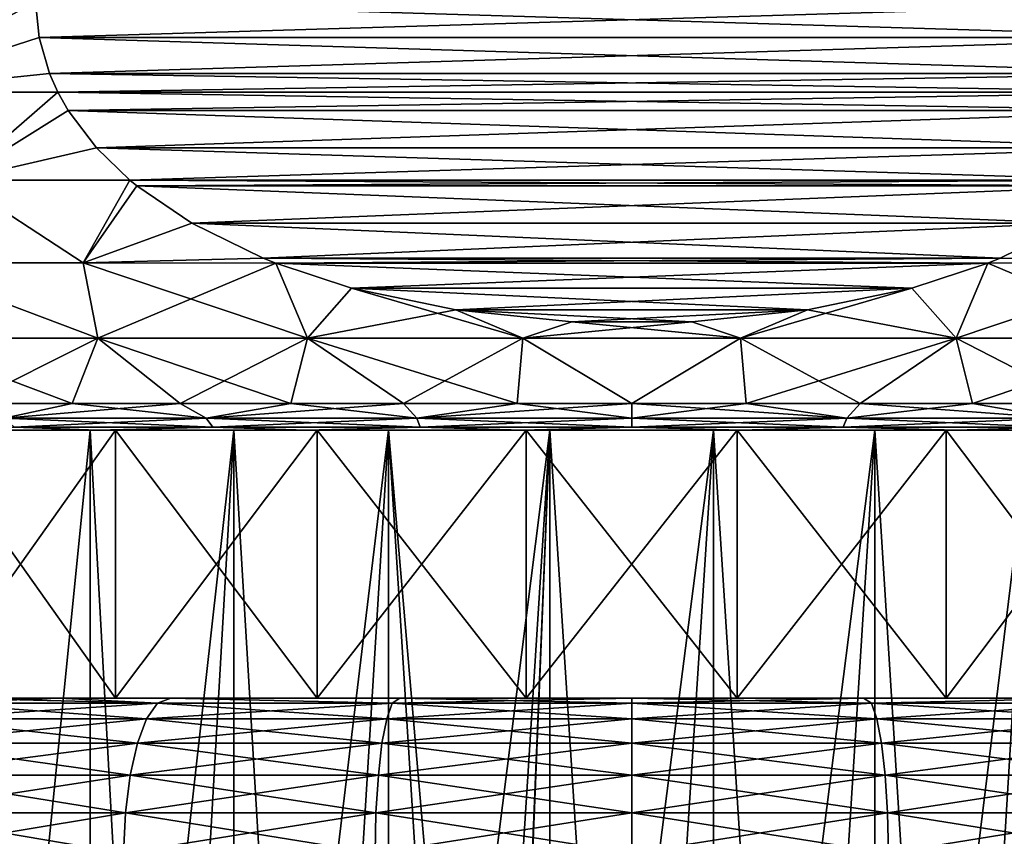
# Model space of a CAD drawing. Header units: metres. Extents: x -109 to 109, y -63 to 140.
# Tile 314 of 480: x -82 to -73, y 87 to 95. Entities that reach past the tile are written whole.
import ezdxf

# ---------------------------------------------------------------- set-up
doc = ezdxf.new("R2010")
doc.units = ezdxf.units.M
doc.layers.add('solid_502308_SW0001', color=7, linetype='CONTINUOUS')

msp = doc.modelspace()

# ---------------------------------------------------------------- linework, layer by layer
at = {"layer": 'solid_502308_SW0001'}
for points in [[(-83.617455, 94.155998, -14.249596), (-83.71106, 95, -14.282878), (-82.067764, 95, -15)], [(-83.617455, 94.155998, 14.249596), (-82.067764, 95, 15), (-83.71106, 95, 14.282878)], [(-82.035759, 94.666748, -15), (-83.617455, 94.155998, -14.249596), (-82.067764, 95, -15)], [(-83.617455, 94.155998, 14.249596), (-82.035759, 94.666748, 15), (-82.067764, 95, 15)], [(-70.964241, 94.666748, -15), (-82.067764, 95, -15), (-70.932236, 95, -15)], [(-82.035759, 94.666748, -15), (-82.067764, 95, -15), (-70.964241, 94.666748, -15)], [(-82.035759, 94.666748, 15), (-70.932236, 95, 15), (-82.067764, 95, 15)], [(-82.035759, 94.666748, 15), (-70.964241, 94.666748, 15), (-70.932236, 95, 15)], [(-83.617455, 94.155998, 14.249596), (-81.936913, 94.330025, 15), (-82.035759, 94.666748, 15)], [(-82.035759, 94.666748, -15), (-81.936913, 94.330025, -15), (-83.617455, 94.155998, -14.249596)], [(-81.936913, 94.330025, 15), (-70.964241, 94.666748, 15), (-82.035759, 94.666748, 15)], [(-82.035759, 94.666748, -15), (-70.964241, 94.666748, -15), (-71.063087, 94.330025, -15)], [(-82.035759, 94.666748, -15), (-71.063087, 94.330025, -15), (-81.936913, 94.330025, -15)], [(-81.936913, 94.330025, 15), (-71.063087, 94.330025, 15), (-70.964241, 94.666748, 15)], [(-83.617455, 94.155998, 14.249596), (-81.858818, 94.157341, 15), (-81.936913, 94.330025, 15)], [(-81.936913, 94.330025, -15), (-81.858818, 94.157341, -15), (-83.617455, 94.155998, -14.249596)], [(-81.858818, 94.157341, 15), (-71.063087, 94.330025, 15), (-81.936913, 94.330025, 15)], [(-81.936913, 94.330025, -15), (-71.063087, 94.330025, -15), (-71.141182, 94.157341, -15)], [(-81.936913, 94.330025, -15), (-71.141182, 94.157341, -15), (-81.858818, 94.157341, -15)], [(-81.858818, 94.157341, 15), (-71.141182, 94.157341, 15), (-71.063087, 94.330025, 15)], [(-82.80658, 93.335419, 14.393799), (-81.858818, 94.157341, 15), (-83.617455, 94.155998, 14.249596)], [(-82.80658, 93.335419, -14.393799), (-83.617455, 94.155998, -14.249596), (-81.858818, 94.157341, -15)], [(-82.80658, 93.335419, 14.393799), (-81.762421, 93.987213, 15), (-81.858818, 94.157341, 15)], [(-82.80658, 93.335419, -14.393799), (-81.858818, 94.157341, -15), (-81.762421, 93.987213, -15)], [(-81.762421, 93.987213, 15), (-71.141182, 94.157341, 15), (-81.858818, 94.157341, 15)], [(-81.858818, 94.157341, -15), (-71.141182, 94.157341, -15), (-71.237579, 93.987213, -15)], [(-81.762421, 93.987213, -15), (-81.858818, 94.157341, -15), (-71.237579, 93.987213, -15)], [(-81.762421, 93.987213, 15), (-71.237579, 93.987213, 15), (-71.141182, 94.157341, 15)], [(-82.80658, 93.335419, 14.393799), (-81.497871, 93.637161, 15), (-81.762421, 93.987213, 15)], [(-81.497871, 93.637161, -15), (-82.80658, 93.335419, -14.393799), (-81.762421, 93.987213, -15)], [(-81.497871, 93.637161, 15), (-71.237579, 93.987213, 15), (-81.762421, 93.987213, 15)], [(-81.762421, 93.987213, -15), (-71.237579, 93.987213, -15), (-71.502129, 93.637161, -15)], [(-81.497871, 93.637161, -15), (-81.762421, 93.987213, -15), (-71.502129, 93.637161, -15)], [(-81.497871, 93.637161, 15), (-71.502129, 93.637161, 15), (-71.237579, 93.987213, 15)], [(-82.80658, 93.335419, 14.393799), (-81.186485, 93.335999, 15), (-81.497871, 93.637161, 15)], [(-81.497871, 93.637161, -15), (-81.186485, 93.335999, -15), (-82.80658, 93.335419, -14.393799)], [(-81.186485, 93.335999, 15), (-71.502129, 93.637161, 15), (-81.497871, 93.637161, 15)], [(-81.497871, 93.637161, -15), (-71.502129, 93.637161, -15), (-71.813515, 93.335999, -15)], [(-81.497871, 93.637161, -15), (-71.813515, 93.335999, -15), (-81.186485, 93.335999, -15)], [(-81.186485, 93.335999, 15), (-71.813515, 93.335999, 15), (-71.502129, 93.637161, 15)], [(-82.80658, 93.335419, 14.393799), (-83.354057, 92.562706, 13.752365), (-81.622559, 92.562706, 14.48672)], [(-82.80658, 93.335419, -14.393799), (-81.622559, 92.562706, -14.48672), (-83.354057, 92.562706, -13.752365)], [(-82.80658, 93.335419, 14.393799), (-81.622559, 92.562706, 14.48672), (-81.186485, 93.335999, 15)], [(-81.186485, 93.335999, -15), (-81.622559, 92.562706, -14.48672), (-82.80658, 93.335419, -14.393799)], [(-81.12146, 93.282425, 15), (-81.186485, 93.335999, 15), (-81.622559, 92.562706, 14.48672)], [(-81.12146, 93.282425, -15), (-81.622559, 92.562706, -14.48672), (-81.186485, 93.335999, -15)], [(-80.607964, 92.932289, 15), (-81.12146, 93.282425, 15), (-81.622559, 92.562706, 14.48672)], [(-80.607964, 92.932289, -15), (-81.622559, 92.562706, -14.48672), (-81.12146, 93.282425, -15)], [(-81.12146, 93.282425, 15), (-71.813515, 93.335999, 15), (-81.186485, 93.335999, 15)], [(-81.186485, 93.335999, -15), (-71.813515, 93.335999, -15), (-71.87854, 93.282425, -15)], [(-81.12146, 93.282425, -15), (-81.186485, 93.335999, -15), (-71.87854, 93.282425, -15)], [(-81.12146, 93.282425, 15), (-71.87854, 93.282425, 15), (-71.813515, 93.335999, 15)], [(-80.607964, 92.932289, 15), (-71.87854, 93.282425, 15), (-81.12146, 93.282425, 15)], [(-81.12146, 93.282425, -15), (-71.87854, 93.282425, -15), (-72.392036, 92.932289, -15)], [(-80.607964, 92.932289, -15), (-81.12146, 93.282425, -15), (-72.392036, 92.932289, -15)], [(-80.607964, 92.932289, 15), (-72.392036, 92.932289, 15), (-71.87854, 93.282425, 15)], [(-79.941162, 92.605988, 15), (-80.607964, 92.932289, 15), (-81.622559, 92.562706, 14.48672)], [(-80.607964, 92.932289, -15), (-79.941162, 92.605988, -15), (-81.622559, 92.562706, -14.48672)], [(-79.941162, 92.605988, 15), (-72.392036, 92.932289, 15), (-80.607964, 92.932289, 15)], [(-80.607964, 92.932289, -15), (-72.392036, 92.932289, -15), (-73.058838, 92.605988, -15)], [(-80.607964, 92.932289, -15), (-73.058838, 92.605988, -15), (-79.941162, 92.605988, -15)], [(-79.941162, 92.605988, 15), (-73.058838, 92.605988, 15), (-72.392036, 92.932289, 15)], [(-72.392036, 92.932289, 15), (-73.058838, 92.605988, 15), (-71.377441, 92.562706, 14.48672)], [(-71.377441, 92.562706, -14.48672), (-73.058838, 92.605988, -15), (-72.392036, 92.932289, -15)], [(-83.354057, 92.562706, 13.752365), (-83.350891, 91.860085, 13.22162), (-81.48674, 91.860085, 14.031336)], [(-81.622559, 92.562706, 14.48672), (-83.354057, 92.562706, 13.752365), (-81.48674, 91.860085, 14.031336)], [(-81.48674, 91.860085, -14.031336), (-83.354057, 92.562706, -13.752365), (-81.622559, 92.562706, -14.48672)], [(-81.48674, 91.860085, -14.031336), (-83.350891, 91.860085, -13.22162), (-83.354057, 92.562706, -13.752365)], [(-79.941162, 92.605988, 15), (-81.622559, 92.562706, 14.48672), (-79.824852, 92.559624, 15)], [(-79.941162, 92.605988, -15), (-79.824852, 92.559624, -15), (-81.622559, 92.562706, -14.48672)], [(-81.622559, 92.562706, 14.48672), (-81.48674, 91.860085, 14.031336), (-79.529694, 91.860085, 14.579674)], [(-79.824852, 92.559624, 15), (-81.622559, 92.562706, 14.48672), (-79.529694, 91.860085, 14.579674)], [(-81.48674, 91.860085, -14.031336), (-81.622559, 92.562706, -14.48672), (-79.824852, 92.559624, -15)], [(-79.529694, 91.860085, -14.579674), (-81.48674, 91.860085, -14.031336), (-79.824852, 92.559624, -15)], [(-79.941162, 92.605988, 15), (-79.824852, 92.559624, 15), (-73.058838, 92.605988, 15)], [(-79.941162, 92.605988, -15), (-73.058838, 92.605988, -15), (-73.175148, 92.559624, -15)], [(-79.941162, 92.605988, -15), (-73.175148, 92.559624, -15), (-79.824852, 92.559624, -15)], [(-73.058838, 92.605988, 15), (-79.824852, 92.559624, 15), (-73.175148, 92.559624, 15)], [(-79.116119, 92.328476, 15), (-79.824852, 92.559624, 15), (-79.529694, 91.860085, 14.579674)], [(-73.175148, 92.559624, 15), (-79.824852, 92.559624, 15), (-79.116119, 92.328476, 15)], [(-79.824852, 92.559624, -15), (-73.175148, 92.559624, -15), (-73.883881, 92.328476, -15)], [(-79.824852, 92.559624, -15), (-73.883881, 92.328476, -15), (-79.116119, 92.328476, -15)], [(-79.529694, 91.860085, -14.579674), (-79.824852, 92.559624, -15), (-79.116119, 92.328476, -15)], [(-73.175148, 92.559624, 15), (-79.116119, 92.328476, 15), (-73.883881, 92.328476, 15)], [(-73.175148, 92.559624, 15), (-73.883881, 92.328476, 15), (-73.470306, 91.860085, 14.579674)], [(-73.470306, 91.860085, -14.579674), (-73.883881, 92.328476, -15), (-73.175148, 92.559624, -15)], [(-73.470306, 91.860085, -14.579674), (-73.175148, 92.559624, -15), (-71.377441, 92.562706, -14.48672)], [(-71.51326, 91.860085, -14.031336), (-73.470306, 91.860085, -14.579674), (-71.377441, 92.562706, -14.48672)], [(-73.175148, 92.559624, 15), (-73.470306, 91.860085, 14.579674), (-71.51326, 91.860085, 14.031336)], [(-73.058838, 92.605988, 15), (-73.175148, 92.559624, 15), (-71.377441, 92.562706, 14.48672)], [(-71.377441, 92.562706, -14.48672), (-73.175148, 92.559624, -15), (-73.058838, 92.605988, -15)], [(-71.377441, 92.562706, 14.48672), (-73.175148, 92.559624, 15), (-71.51326, 91.860085, 14.031336)], [(-79.116119, 92.328476, 15), (-79.529694, 91.860085, 14.579674), (-77.516205, 91.860085, 14.856421)], [(-79.529694, 91.860085, -14.579674), (-79.116119, 92.328476, -15), (-78.142807, 92.123581, -15)], [(-78.142807, 92.123581, 15), (-79.116119, 92.328476, 15), (-77.516205, 91.860085, 14.856421)], [(-73.883881, 92.328476, 15), (-79.116119, 92.328476, 15), (-78.142807, 92.123581, 15)], [(-79.116119, 92.328476, -15), (-73.883881, 92.328476, -15), (-74.857193, 92.123581, -15)], [(-79.116119, 92.328476, -15), (-74.857193, 92.123581, -15), (-78.142807, 92.123581, -15)], [(-73.883881, 92.328476, 15), (-78.142807, 92.123581, 15), (-74.857193, 92.123581, 15)], [(-75.483795, 91.860085, -14.856421), (-74.857193, 92.123581, -15), (-73.883881, 92.328476, -15)], [(-73.470306, 91.860085, -14.579674), (-75.483795, 91.860085, -14.856421), (-73.883881, 92.328476, -15)], [(-73.883881, 92.328476, 15), (-74.857193, 92.123581, 15), (-73.470306, 91.860085, 14.579674)], [(-77.516205, 91.860085, -14.856421), (-79.529694, 91.860085, -14.579674), (-78.142807, 92.123581, -15)], [(-77.060562, 92.014023, 15), (-78.142807, 92.123581, 15), (-77.516205, 91.860085, 14.856421)], [(-74.857193, 92.123581, 15), (-78.142807, 92.123581, 15), (-77.060562, 92.014023, 15)], [(-78.142807, 92.123581, -15), (-74.857193, 92.123581, -15), (-75.939438, 92.014023, -15)], [(-78.142807, 92.123581, -15), (-75.939438, 92.014023, -15), (-77.060562, 92.01403, -15)], [(-77.516205, 91.860085, -14.856421), (-78.142807, 92.123581, -15), (-77.060562, 92.01403, -15)], [(-74.857193, 92.123581, 15), (-77.060562, 92.014023, 15), (-75.939438, 92.01403, 15)], [(-74.857193, 92.123581, 15), (-75.939438, 92.01403, 15), (-75.483795, 91.860085, 14.856421)], [(-75.483795, 91.860085, -14.856421), (-75.939438, 92.014023, -15), (-74.857193, 92.123581, -15)], [(-74.857193, 92.123581, 15), (-75.483795, 91.860085, 14.856421), (-73.470306, 91.860085, 14.579674)], [(-77.516205, 91.860085, -14.856421), (-77.060562, 92.01403, -15), (-75.939438, 92.014023, -15)], [(-77.060562, 92.014023, 15), (-77.516205, 91.860085, 14.856421), (-75.483795, 91.860085, 14.856421)], [(-75.483795, 91.860085, -14.856421), (-77.516205, 91.860085, -14.856421), (-75.939438, 92.014023, -15)], [(-75.939438, 92.01403, 15), (-77.060562, 92.014023, 15), (-75.483795, 91.860085, 14.856421)], [(-83.350891, 91.860085, 13.22162), (-82.707657, 91.25, 12.890332), (-81.727005, 91.25, 13.318187)], [(-83.350891, 91.860085, 13.22162), (-81.727005, 91.25, 13.318187), (-81.48674, 91.860085, 14.031336)], [(-81.48674, 91.860085, -14.031336), (-82.707657, 91.25, -12.890332), (-83.350891, 91.860085, -13.22162)], [(-81.48674, 91.860085, -14.031336), (-81.727005, 91.25, -13.318187), (-82.707657, 91.25, -12.890332)], [(-81.48674, 91.860085, 14.031336), (-81.727005, 91.25, 13.318187), (-80.717117, 91.25, 13.671561)], [(-81.48674, 91.860085, -14.031336), (-80.717117, 91.25, -13.671561), (-81.727005, 91.25, -13.318187)], [(-81.48674, 91.860085, 14.031336), (-80.717117, 91.25, 13.671561), (-79.683647, 91.25, 13.948478)], [(-81.48674, 91.860085, 14.031336), (-79.683647, 91.25, 13.948478), (-79.529694, 91.860085, 14.579674)], [(-79.529694, 91.860085, -14.579674), (-80.717117, 91.25, -13.671561), (-81.48674, 91.860085, -14.031336)], [(-79.529694, 91.860085, -14.579674), (-79.683647, 91.25, -13.948478), (-80.717117, 91.25, -13.671561)], [(-79.529694, 91.860085, 14.579674), (-79.683647, 91.25, 13.948478), (-78.632378, 91.25, 14.147389)], [(-79.529694, 91.860085, -14.579674), (-78.632378, 91.25, -14.147389), (-79.683647, 91.25, -13.948478)], [(-79.529694, 91.860085, 14.579674), (-78.632378, 91.25, 14.147389), (-77.569176, 91.25, 14.267183)], [(-79.529694, 91.860085, 14.579674), (-77.569176, 91.25, 14.267183), (-77.516205, 91.860085, 14.856421)], [(-77.516205, 91.860085, -14.856421), (-78.632378, 91.25, -14.147389), (-79.529694, 91.860085, -14.579674)], [(-77.516205, 91.860085, -14.856421), (-77.569176, 91.25, -14.267183), (-78.632378, 91.25, -14.147389)], [(-77.516205, 91.860085, 14.856421), (-77.569176, 91.25, 14.267183), (-76.5, 91.25, 14.307189)], [(-77.516205, 91.860085, -14.856421), (-76.5, 91.25, -14.307189), (-77.569176, 91.25, -14.267183)], [(-77.516205, 91.860085, 14.856421), (-76.5, 91.25, 14.307189), (-75.483795, 91.860085, 14.856421)], [(-75.483795, 91.860085, -14.856421), (-76.5, 91.25, -14.307189), (-77.516205, 91.860085, -14.856421)], [(-75.483795, 91.860085, 14.856421), (-76.5, 91.25, 14.307189), (-75.430824, 91.25, 14.267183)], [(-75.483795, 91.860085, -14.856421), (-75.430824, 91.25, -14.267183), (-76.5, 91.25, -14.307189)], [(-75.483795, 91.860085, 14.856421), (-75.430824, 91.25, 14.267183), (-74.367622, 91.25, 14.147389)], [(-75.483795, 91.860085, 14.856421), (-74.367622, 91.25, 14.147389), (-73.470306, 91.860085, 14.579674)], [(-73.470306, 91.860085, -14.579674), (-75.430824, 91.25, -14.267183), (-75.483795, 91.860085, -14.856421)], [(-73.470306, 91.860085, -14.579674), (-74.367622, 91.25, -14.147389), (-75.430824, 91.25, -14.267183)], [(-73.470306, 91.860085, 14.579674), (-74.367622, 91.25, 14.147389), (-73.316353, 91.25, 13.948478)], [(-73.470306, 91.860085, -14.579674), (-73.316353, 91.25, -13.948478), (-74.367622, 91.25, -14.147389)], [(-73.470306, 91.860085, 14.579674), (-73.316353, 91.25, 13.948478), (-72.282883, 91.25, 13.671561)], [(-73.470306, 91.860085, 14.579674), (-72.282883, 91.25, 13.671561), (-71.51326, 91.860085, 14.031336)], [(-71.51326, 91.860085, -14.031336), (-73.316353, 91.25, -13.948478), (-73.470306, 91.860085, -14.579674)], [(-71.51326, 91.860085, -14.031336), (-72.282883, 91.25, -13.671561), (-73.316353, 91.25, -13.948478)], [(-81.727005, 91.25, 13.318187), (-82.707657, 91.25, 12.890332), (-82.361153, 91.113846, 12.834131)], [(-82.707657, 91.25, -12.890332), (-81.727005, 91.25, -13.318187), (-82.361153, 91.113846, -12.834131)], [(-81.727005, 91.25, 13.318187), (-82.361153, 91.113846, 12.834131), (-80.475006, 91.113846, 13.537627)], [(-80.717117, 91.25, -13.671561), (-80.475006, 91.113846, -13.537627), (-82.361153, 91.113846, -12.834131)], [(-81.727005, 91.25, -13.318187), (-80.717117, 91.25, -13.671561), (-82.361153, 91.113846, -12.834131)], [(-80.717117, 91.25, 13.671561), (-81.727005, 91.25, 13.318187), (-80.475006, 91.113846, 13.537627)], [(-79.683647, 91.25, 13.948478), (-80.717117, 91.25, 13.671561), (-80.475006, 91.113846, 13.537627)], [(-80.717117, 91.25, -13.671561), (-79.683647, 91.25, -13.948478), (-80.475006, 91.113846, -13.537627)], [(-79.683647, 91.25, 13.948478), (-80.475006, 91.113846, 13.537627), (-78.507942, 91.113846, 13.965536)], [(-78.632378, 91.25, -14.147389), (-78.507942, 91.113846, -13.965536), (-80.475006, 91.113846, -13.537627)], [(-79.683647, 91.25, -13.948478), (-78.632378, 91.25, -14.147389), (-80.475006, 91.113846, -13.537627)], [(-78.632378, 91.25, 14.147389), (-79.683647, 91.25, 13.948478), (-78.507942, 91.113846, 13.965536)], [(-77.569176, 91.25, 14.267183), (-78.632378, 91.25, 14.147389), (-78.507942, 91.113846, 13.965536)], [(-78.632378, 91.25, -14.147389), (-77.569176, 91.25, -14.267183), (-78.507942, 91.113846, -13.965536)], [(-77.569176, 91.25, 14.267183), (-78.507942, 91.113846, 13.965536), (-76.5, 91.113846, 14.109146)], [(-76.5, 91.25, -14.307189), (-76.5, 91.113846, -14.109146), (-78.507942, 91.113846, -13.965536)], [(-77.569176, 91.25, -14.267183), (-76.5, 91.25, -14.307189), (-78.507942, 91.113846, -13.965536)], [(-76.5, 91.25, 14.307189), (-77.569176, 91.25, 14.267183), (-76.5, 91.113846, 14.109146)], [(-76.5, 91.25, 14.307189), (-76.5, 91.113846, 14.109146), (-74.492058, 91.113846, 13.965536)], [(-75.430824, 91.25, 14.267183), (-76.5, 91.25, 14.307189), (-74.492058, 91.113846, 13.965536)], [(-75.430824, 91.25, -14.267183), (-74.492058, 91.113846, -13.965536), (-76.5, 91.113846, -14.109146)], [(-76.5, 91.25, -14.307189), (-75.430824, 91.25, -14.267183), (-76.5, 91.113846, -14.109146)], [(-74.367622, 91.25, 14.147389), (-75.430824, 91.25, 14.267183), (-74.492058, 91.113846, 13.965536)], [(-75.430824, 91.25, -14.267183), (-74.367622, 91.25, -14.147389), (-74.492058, 91.113846, -13.965536)], [(-74.367622, 91.25, 14.147389), (-74.492058, 91.113846, 13.965536), (-72.524994, 91.113846, 13.537627)], [(-73.316353, 91.25, -13.948478), (-72.524994, 91.113846, -13.537627), (-74.492058, 91.113846, -13.965536)], [(-74.367622, 91.25, -14.147389), (-73.316353, 91.25, -13.948478), (-74.492058, 91.113846, -13.965536)], [(-73.316353, 91.25, 13.948478), (-74.367622, 91.25, 14.147389), (-72.524994, 91.113846, 13.537627)], [(-72.282883, 91.25, 13.671561), (-73.316353, 91.25, 13.948478), (-72.524994, 91.113846, 13.537627)], [(-73.316353, 91.25, -13.948478), (-72.282883, 91.25, -13.671561), (-72.524994, 91.113846, -13.537627)], [(-82.361153, 91.113846, 12.834131), (-82.267662, 91.028824, 12.629426), (-80.411606, 91.028824, 13.321701)], [(-80.475006, 91.113846, 13.537627), (-82.361153, 91.113846, 12.834131), (-80.411606, 91.028824, 13.321701)], [(-82.361153, 91.113846, -12.834131), (-80.475006, 91.113846, -13.537627), (-82.267662, 91.028824, -12.629426)], [(-80.475006, 91.113846, -13.537627), (-80.411606, 91.028824, -13.321701), (-82.267662, 91.028824, -12.629426)], [(-80.475006, 91.113846, 13.537627), (-80.411606, 91.028824, 13.321701), (-78.475914, 91.028824, 13.742785)], [(-78.507942, 91.113846, 13.965536), (-80.475006, 91.113846, 13.537627), (-78.475914, 91.028824, 13.742785)], [(-80.475006, 91.113846, -13.537627), (-78.507942, 91.113846, -13.965536), (-80.411606, 91.028824, -13.321701)], [(-78.507942, 91.113846, -13.965536), (-78.475914, 91.028824, -13.742785), (-80.411606, 91.028824, -13.321701)], [(-78.507942, 91.113846, 13.965536), (-78.475914, 91.028824, 13.742785), (-76.5, 91.028824, 13.884105)], [(-76.5, 91.113846, 14.109146), (-78.507942, 91.113846, 13.965536), (-76.5, 91.028824, 13.884105)], [(-78.507942, 91.113846, -13.965536), (-76.5, 91.113846, -14.109146), (-78.475914, 91.028824, -13.742785)], [(-76.5, 91.113846, -14.109146), (-76.5, 91.028824, -13.884105), (-78.475914, 91.028824, -13.742785)], [(-76.5, 91.113846, 14.109146), (-76.5, 91.028824, 13.884105), (-74.524086, 91.028824, 13.742785)], [(-74.492058, 91.113846, 13.965536), (-76.5, 91.113846, 14.109146), (-74.524086, 91.028824, 13.742785)], [(-74.492058, 91.113846, -13.965536), (-74.524086, 91.028824, -13.742785), (-76.5, 91.028824, -13.884105)], [(-76.5, 91.113846, -14.109146), (-74.492058, 91.113846, -13.965536), (-76.5, 91.028824, -13.884105)], [(-74.492058, 91.113846, 13.965536), (-74.524086, 91.028824, 13.742785), (-72.588394, 91.028824, 13.321701)], [(-72.524994, 91.113846, -13.537627), (-72.588394, 91.028824, -13.321701), (-74.524086, 91.028824, -13.742785)], [(-74.492058, 91.113846, -13.965536), (-72.524994, 91.113846, -13.537627), (-74.524086, 91.028824, -13.742785)], [(-72.524994, 91.113846, 13.537627), (-74.492058, 91.113846, 13.965536), (-72.588394, 91.028824, 13.321701)], [(-67.376175, 91, 1.522599), (-85.75, 91), (-67.25, 91)], [(-85.623825, 91, -1.522599), (-67.25, 91), (-85.75, 91)], [(-85.623825, 91, 1.522599), (-85.75, 91), (-67.376175, 91, 1.522599)], [(-67.376175, 91, -1.522599), (-67.25, 91), (-85.623825, 91, -1.522599)], [(-85.623825, 91, 1.522599), (-67.376175, 91, 1.522599), (-67.751228, 91, 3.003551)], [(-85.623825, 91, 1.522599), (-67.751228, 91, 3.003551), (-85.248772, 91, 3.003551)], [(-67.376175, 91, -1.522599), (-85.623825, 91, -1.522599), (-85.248772, 91, -3.003551)], [(-85.248772, 91, 3.003551), (-67.751228, 91, 3.003551), (-68.364883, 91, 4.40252)], [(-85.248772, 91, 3.003551), (-68.364883, 91, 4.40252), (-84.635117, 91, 4.40252)], [(-67.751228, 91, -3.003551), (-85.248772, 91, -3.003551), (-84.635117, 91, -4.40252)], [(-67.376175, 91, -1.522599), (-85.248772, 91, -3.003551), (-67.751228, 91, -3.003551)], [(-84.635117, 91, 4.40252), (-68.364883, 91, 4.40252), (-69.200417, 91, 5.681406)], [(-84.635117, 91, 4.40252), (-69.200417, 91, 5.681406), (-83.799583, 91, 5.681406)], [(-68.364883, 91, -4.40252), (-84.635117, 91, -4.40252), (-83.799583, 91, -5.681406)], [(-67.751228, 91, -3.003551), (-84.635117, 91, -4.40252), (-68.364883, 91, -4.40252)], [(-83.799583, 91, 5.681406), (-69.200417, 91, 5.681406), (-70.235069, 91, 6.805369)], [(-83.799583, 91, 5.681406), (-70.235069, 91, 6.805369), (-82.764931, 91, 6.805369)], [(-69.200417, 91, -5.681406), (-83.799583, 91, -5.681406), (-82.764931, 91, -6.805369)], [(-68.364883, 91, -4.40252), (-83.799583, 91, -5.681406), (-69.200417, 91, -5.681406)], [(-82.267662, 91.028824, -12.629426), (-81.48629, 91, -12.7021), (-83.324226, 91, -11.816789)], [(-82.267662, 91.028824, 12.629426), (-83.324226, 91, 11.816789), (-81.48629, 91, 12.7021)], [(-83.324226, 91, 11.816789), (-83.099998, 91, 11.431536), (-81.322403, 91, 12.287567)], [(-81.48629, 91, 12.7021), (-83.324226, 91, 11.816789), (-81.322403, 91, 12.287567)], [(-83.324226, 91, -11.816789), (-81.322403, 91, -12.287567), (-83.099998, 91, -11.431536)], [(-83.324226, 91, -11.816789), (-81.48629, 91, -12.7021), (-81.322403, 91, -12.287567)], [(-81.322975, 88.5, 12.287303), (-81.322403, 91, 12.287567), (-83.099998, 91, 11.431536)], [(-83.099525, 88.5, 11.431764), (-81.322975, 88.5, 12.287303), (-83.099998, 91, 11.431536)], [(-83.099998, 91, -11.431536), (-81.322403, 91, -12.287567), (-83.099525, 88.5, -11.431764)], [(-81.322403, 91, -12.287567), (-81.322975, 88.5, -12.287303), (-83.099525, 88.5, -11.431764)], [(-82.764931, 91, 6.805369), (-81.559311, 91, 7.743762), (-82.763741, 78.986366, 6.806473)], [(-81.559311, 91, -7.743762), (-82.764931, 91, -6.805369), (-82.763733, 78.986366, -6.80648)], [(-82.764931, 91, 6.805369), (-70.235069, 91, 6.805369), (-71.440689, 91, 7.743762)], [(-82.764931, 91, 6.805369), (-71.440689, 91, 7.743762), (-81.559311, 91, 7.743762)], [(-70.235069, 91, -6.805369), (-82.764931, 91, -6.805369), (-81.559311, 91, -7.743762)], [(-69.200417, 91, -5.681406), (-82.764931, 91, -6.805369), (-70.235069, 91, -6.805369)], [(-81.559311, 91, 7.743762), (-81.558296, 79.011162, 7.744429), (-82.763741, 78.986366, 6.806473)], [(-81.559311, 91, -7.743762), (-82.763733, 78.986366, -6.80648), (-81.558289, 79.011162, -7.744433)], [(-82.267662, 91.028824, -12.629426), (-80.411606, 91.028824, -13.321701), (-81.48629, 91, -12.7021)], [(-80.411606, 91.028824, 13.321701), (-82.267662, 91.028824, 12.629426), (-81.48629, 91, 12.7021)], [(-81.559311, 91, 7.743762), (-80.215607, 91, 8.470935), (-81.558296, 79.011162, 7.744429)], [(-81.559311, 91, -7.743762), (-81.558289, 79.011162, -7.744433), (-80.901115, 79.026146, -8.13589)], [(-80.215607, 91, -8.470935), (-81.559311, 91, -7.743762), (-80.901115, 79.026146, -8.13589)], [(-81.559311, 91, 7.743762), (-71.440689, 91, 7.743762), (-72.784393, 91, 8.470935)], [(-81.559311, 91, 7.743762), (-72.784393, 91, 8.470935), (-80.215607, 91, 8.470935)], [(-71.440689, 91, -7.743762), (-81.559311, 91, -7.743762), (-80.215607, 91, -8.470935)], [(-70.235069, 91, -6.805369), (-81.559311, 91, -7.743762), (-71.440689, 91, -7.743762)], [(-80.215607, 91, 8.470935), (-80.901123, 79.026146, 8.135886), (-81.558296, 79.011162, 7.744429)], [(-80.411606, 91.028824, -13.321701), (-79.53701, 91, -13.30349), (-81.48629, 91, -12.7021)], [(-80.411606, 91.028824, 13.321701), (-81.48629, 91, 12.7021), (-79.53701, 91, 13.30349)], [(-81.48629, 91, 12.7021), (-81.322403, 91, 12.287567), (-79.43718, 91, 12.869062)], [(-81.48629, 91, 12.7021), (-79.43718, 91, 12.869062), (-77.486397, 91, 13.16308)], [(-79.53701, 91, 13.30349), (-81.48629, 91, 12.7021), (-77.486397, 91, 13.16308)], [(-81.48629, 91, -12.7021), (-79.43718, 91, -12.869062), (-81.322403, 91, -12.287567)], [(-81.48629, 91, -12.7021), (-79.53701, 91, -13.30349), (-79.43718, 91, -12.869062)], [(-81.322975, 88.5, 12.287303), (-79.437279, 88.5, 12.869048), (-81.322403, 91, 12.287567)], [(-79.43718, 91, -12.869062), (-79.437279, 88.5, -12.869048), (-81.322975, 88.5, -12.287303)], [(-81.322403, 91, -12.287567), (-79.43718, 91, -12.869062), (-81.322975, 88.5, -12.287303)], [(-79.437279, 88.5, 12.869048), (-79.43718, 91, 12.869062), (-81.322403, 91, 12.287567)], [(-80.215607, 91, 8.470935), (-80.214638, 79.042953, 8.471361), (-80.901123, 79.026146, 8.135886)], [(-80.215607, 91, -8.470935), (-80.901115, 79.026146, -8.13589), (-80.21463, 79.042953, -8.471366)], [(-80.411606, 91.028824, -13.321701), (-78.475914, 91.028824, -13.742785), (-79.53701, 91, -13.30349)], [(-78.475914, 91.028824, 13.742785), (-80.411606, 91.028824, 13.321701), (-79.53701, 91, 13.30349)], [(-80.215607, 91, 8.470935), (-78.770638, 91, 8.966969), (-80.214638, 79.042953, 8.471361)], [(-80.215607, 91, -8.470935), (-80.21463, 79.042953, -8.471366), (-79.502022, 79.061691, -8.749307)], [(-78.770638, 91, -8.966969), (-80.215607, 91, -8.470935), (-79.502022, 79.061691, -8.749307)], [(-80.215607, 91, 8.470935), (-72.784393, 91, 8.470935), (-74.229362, 91, 8.966969)], [(-80.215607, 91, 8.470935), (-74.229362, 91, 8.966969), (-78.770638, 91, 8.966969)], [(-72.784393, 91, -8.470935), (-80.215607, 91, -8.470935), (-78.770638, 91, -8.966969)], [(-71.440689, 91, -7.743762), (-80.215607, 91, -8.470935), (-72.784393, 91, -8.470935)], [(-78.770638, 91, 8.966969), (-79.502022, 79.061691, 8.749306), (-80.214638, 79.042953, 8.471361)], [(-78.475914, 91.028824, -13.742785), (-77.519928, 91, -13.607569), (-79.53701, 91, -13.30349)], [(-78.475914, 91.028824, 13.742785), (-79.53701, 91, 13.30349), (-77.519928, 91, 13.607569)], [(-73.46299, 91, 13.30349), (-79.53701, 91, 13.30349), (-77.486397, 91, 13.16308)], [(-79.53701, 91, -13.30349), (-75.513603, 91, -13.16308), (-77.486397, 91, -13.16308)], [(-79.53701, 91, -13.30349), (-73.46299, 91, -13.30349), (-75.513603, 91, -13.16308)], [(-79.53701, 91, -13.30349), (-77.486397, 91, -13.16308), (-79.43718, 91, -12.869062)], [(-79.53701, 91, -13.30349), (-77.519928, 91, -13.607569), (-73.46299, 91, -13.30349)], [(-75.480072, 91, 13.607569), (-77.519928, 91, 13.607569), (-79.53701, 91, 13.30349)], [(-73.46299, 91, 13.30349), (-75.480072, 91, 13.607569), (-79.53701, 91, 13.30349)], [(-78.770638, 91, 8.966969), (-78.768898, 79.082382, 8.967419), (-79.502022, 79.061691, 8.749306)], [(-78.770638, 91, -8.966969), (-79.502022, 79.061691, -8.749307), (-78.768898, 79.082382, -8.967419)], [(-79.437279, 88.5, 12.869048), (-77.485909, 88.5, 13.163089), (-79.43718, 91, 12.869062)], [(-77.486397, 91, -13.16308), (-77.485909, 88.5, -13.163089), (-79.437279, 88.5, -12.869048)], [(-79.43718, 91, -12.869062), (-77.486397, 91, -13.16308), (-79.437279, 88.5, -12.869048)], [(-77.485909, 88.5, 13.163089), (-77.486397, 91, 13.16308), (-79.43718, 91, 12.869062)], [(-78.770638, 91, 8.966969), (-77.263817, 91, 9.218397), (-78.768898, 79.082382, 8.967419)], [(-78.770638, 91, -8.966969), (-78.021049, 79.105034, -9.124084), (-77.745964, 79.11377, -9.165701)], [(-77.263817, 91, -9.218397), (-78.770638, 91, -8.966969), (-77.745964, 79.11377, -9.165701)], [(-78.770638, 91, -8.966969), (-78.768898, 79.082382, -8.967419), (-78.021049, 79.105034, -9.124084)], [(-78.770638, 91, 8.966969), (-74.229362, 91, 8.966969), (-75.736183, 91, 9.218397)], [(-78.770638, 91, 8.966969), (-75.736183, 91, 9.218397), (-77.263817, 91, 9.218397)], [(-74.229362, 91, -8.966969), (-78.770638, 91, -8.966969), (-77.263817, 91, -9.218397)], [(-72.784393, 91, -8.470935), (-78.770638, 91, -8.966969), (-74.229362, 91, -8.966969)], [(-77.263817, 91, 9.218397), (-78.021049, 79.105034, 9.124084), (-78.768898, 79.082382, 8.967419)], [(-78.475914, 91.028824, -13.742785), (-76.5, 91.028824, -13.884105), (-77.519928, 91, -13.607569)], [(-76.5, 91.028824, 13.884105), (-78.475914, 91.028824, 13.742785), (-77.519928, 91, 13.607569)], [(-77.263817, 91, 9.218397), (-77.758011, 79.11338, 9.164055), (-78.021049, 79.105034, 9.124084)], [(-77.263817, 91, 9.218397), (-77.261848, 79.129692, 9.218574), (-77.758011, 79.11338, 9.164055)], [(-77.263817, 91, -9.218397), (-77.745964, 79.11377, -9.165701), (-77.261856, 79.129692, -9.218573)], [(-76.5, 91.028824, -13.884105), (-75.480072, 91, -13.607569), (-77.519928, 91, -13.607569)], [(-76.5, 91.028824, 13.884105), (-77.519928, 91, 13.607569), (-75.480072, 91, 13.607569)], [(-77.519928, 91, -13.607569), (-75.480072, 91, -13.607569), (-73.46299, 91, -13.30349)], [(-75.514091, 88.5, 13.163089), (-75.513603, 91, 13.16308), (-77.486397, 91, 13.16308)], [(-73.46299, 91, 13.30349), (-77.486397, 91, 13.16308), (-75.513603, 91, 13.16308)], [(-77.485909, 88.5, 13.163089), (-75.514091, 88.5, 13.163089), (-77.486397, 91, 13.16308)], [(-77.486397, 91, -13.16308), (-75.513603, 91, -13.16308), (-77.485909, 88.5, -13.163089)], [(-75.513603, 91, -13.16308), (-75.514091, 88.5, -13.163089), (-77.485909, 88.5, -13.163089)], [(-77.263817, 91, 9.218397), (-75.736183, 91, 9.218397), (-77.261848, 79.129692, 9.218574)], [(-77.263817, 91, -9.218397), (-77.261856, 79.129692, -9.218573), (-76.498047, 79.15625, -9.25)], [(-75.736183, 91, -9.218397), (-77.263817, 91, -9.218397), (-76.498047, 79.15625, -9.25)], [(-74.229362, 91, -8.966969), (-77.263817, 91, -9.218397), (-75.736183, 91, -9.218397)], [(-75.736183, 91, 9.218397), (-76.498032, 79.15625, 9.25), (-77.261848, 79.129692, 9.218574)], [(-76.5, 91.028824, -13.884105), (-74.524086, 91.028824, -13.742785), (-75.480072, 91, -13.607569)], [(-74.524086, 91.028824, 13.742785), (-76.5, 91.028824, 13.884105), (-75.480072, 91, 13.607569)], [(-75.736183, 91, -9.218397), (-76.498047, 79.15625, -9.25), (-75.73423, 79.184662, -9.218247)], [(-75.736183, 91, 9.218397), (-75.734215, 79.184662, 9.218246), (-76.498032, 79.15625, 9.25)], [(-75.736183, 91, 9.218397), (-74.229362, 91, 8.966969), (-75.734215, 79.184662, 9.218246)], [(-75.736183, 91, -9.218397), (-75.73423, 79.184662, -9.218247), (-74.974945, 79.214821, -9.123415)], [(-74.229362, 91, -8.966969), (-75.736183, 91, -9.218397), (-74.974945, 79.214821, -9.123415)], [(-74.229362, 91, 8.966969), (-74.974937, 79.214821, 9.123414), (-75.734215, 79.184662, 9.218246)], [(-75.514091, 88.5, 13.163089), (-73.562721, 88.5, 12.869048), (-75.513603, 91, 13.16308)], [(-73.56282, 91, -12.869062), (-73.562721, 88.5, -12.869048), (-75.514091, 88.5, -13.163089)], [(-75.513603, 91, -13.16308), (-73.56282, 91, -12.869062), (-75.514091, 88.5, -13.163089)], [(-73.562721, 88.5, 12.869048), (-73.56282, 91, 12.869062), (-75.513603, 91, 13.16308)], [(-73.46299, 91, 13.30349), (-75.513603, 91, 13.16308), (-73.56282, 91, 12.869062)], [(-71.51371, 91, -12.7021), (-73.56282, 91, -12.869062), (-75.513603, 91, -13.16308)], [(-73.46299, 91, -13.30349), (-71.51371, 91, -12.7021), (-75.513603, 91, -13.16308)], [(-74.524086, 91.028824, -13.742785), (-73.46299, 91, -13.30349), (-75.480072, 91, -13.607569)], [(-74.524086, 91.028824, 13.742785), (-75.480072, 91, 13.607569), (-73.46299, 91, 13.30349)], [(-74.229362, 91, -8.966969), (-74.974945, 79.214821, -9.123415), (-74.22686, 79.246513, -8.966345)], [(-74.229362, 91, 8.966969), (-74.226852, 79.246513, 8.966342), (-74.974937, 79.214821, 9.123414)], [(-74.524086, 91.028824, -13.742785), (-72.588394, 91.028824, -13.321701), (-73.46299, 91, -13.30349)], [(-72.588394, 91.028824, 13.321701), (-74.524086, 91.028824, 13.742785), (-73.46299, 91, 13.30349)], [(-74.229362, 91, 8.966969), (-72.784393, 91, 8.470935), (-74.226852, 79.246513, 8.966342)], [(-74.229362, 91, -8.966969), (-74.22686, 79.246513, -8.966345), (-73.493568, 79.279587, -8.747792)], [(-72.784393, 91, -8.470935), (-74.229362, 91, -8.966969), (-73.493568, 79.279587, -8.747792)], [(-72.784393, 91, 8.470935), (-73.493561, 79.279587, 8.74779), (-74.226852, 79.246513, 8.966342)], [(-71.677025, 88.5, 12.287303), (-71.677597, 91, 12.287567), (-73.56282, 91, 12.869062)], [(-71.51371, 91, 12.7021), (-73.56282, 91, 12.869062), (-71.677597, 91, 12.287567)], [(-73.562721, 88.5, 12.869048), (-71.677025, 88.5, 12.287303), (-73.56282, 91, 12.869062)], [(-71.51371, 91, 12.7021), (-73.46299, 91, 13.30349), (-73.56282, 91, 12.869062)], [(-73.56282, 91, -12.869062), (-71.677597, 91, -12.287567), (-73.562721, 88.5, -12.869048)], [(-71.51371, 91, -12.7021), (-71.677597, 91, -12.287567), (-73.56282, 91, -12.869062)], [(-71.677597, 91, -12.287567), (-71.677025, 88.5, -12.287303), (-73.562721, 88.5, -12.869048)], [(-72.784393, 91, -8.470935), (-73.493568, 79.279587, -8.747792), (-72.78067, 79.313744, -8.469303)], [(-72.784393, 91, 8.470935), (-72.780663, 79.313744, 8.469297), (-73.493561, 79.279587, 8.74779)], [(-72.588394, 91.028824, -13.321701), (-71.51371, 91, -12.7021), (-73.46299, 91, -13.30349)], [(-72.588394, 91.028824, 13.321701), (-73.46299, 91, 13.30349), (-71.51371, 91, 12.7021)], [(-81.847488, 88.5, 14.385094), (-81.322975, 88.5, 12.287303), (-83.099525, 88.5, 11.431764)], [(-82.861725, 88.5, 13.966224), (-81.847488, 88.5, 14.385094), (-83.099525, 88.5, 11.431764)], [(-83.099525, 88.5, -11.431764), (-81.322975, 88.5, -12.287303), (-82.861732, 88.5, -13.966218)], [(-80.930717, 88.451126, 15.089637), (-82.861725, 88.5, 13.966224), (-83.033096, 88.451126, 14.305489)], [(-83.033096, 88.451126, -14.305489), (-82.861732, 88.5, -13.966218), (-81.847504, 88.5, -14.385088)], [(-83.033096, 88.451126, -14.305489), (-81.847504, 88.5, -14.385088), (-80.930717, 88.451126, -15.089637)], [(-81.322975, 88.5, -12.287303), (-81.847504, 88.5, -14.385088), (-82.861732, 88.5, -13.966218)], [(-80.930717, 88.451126, 15.089637), (-81.847488, 88.5, 14.385094), (-82.861725, 88.5, 13.966224)], [(-81.322975, 88.5, -12.287303), (-80.805519, 88.5, -14.730516), (-81.847504, 88.5, -14.385088)], [(-80.930717, 88.451126, -15.089637), (-81.847504, 88.5, -14.385088), (-80.805519, 88.5, -14.730516)], [(-81.847488, 88.5, 14.385094), (-80.805496, 88.5, 14.730522), (-81.322975, 88.5, 12.287303)], [(-80.930717, 88.451126, 15.089637), (-80.805496, 88.5, 14.730522), (-81.847488, 88.5, 14.385094)], [(-80.805496, 88.5, 14.730522), (-79.437279, 88.5, 12.869048), (-81.322975, 88.5, 12.287303)], [(-81.322975, 88.5, -12.287303), (-79.437279, 88.5, -12.869048), (-80.805519, 88.5, -14.730516)], [(-78.738136, 88.451126, 15.566603), (-80.805496, 88.5, 14.730522), (-80.930717, 88.451126, 15.089637)], [(-80.930717, 88.451126, -15.089637), (-80.805519, 88.5, -14.730516), (-78.738136, 88.451126, -15.566603)], [(-79.437279, 88.5, -12.869048), (-78.665886, 88.5, -15.193272), (-80.805519, 88.5, -14.730516)], [(-78.738136, 88.451126, -15.566603), (-80.805519, 88.5, -14.730516), (-78.665886, 88.5, -15.193272)], [(-80.805496, 88.5, 14.730522), (-78.665863, 88.5, 15.193274), (-79.437279, 88.5, 12.869048)], [(-78.738136, 88.451126, 15.566603), (-78.665863, 88.5, 15.193274), (-80.805496, 88.5, 14.730522)], [(-78.665863, 88.5, 15.193274), (-77.485909, 88.5, 13.163089), (-79.437279, 88.5, 12.869048)], [(-79.437279, 88.5, -12.869048), (-77.485909, 88.5, -13.163089), (-78.665886, 88.5, -15.193272)], [(-78.738136, 88.451126, 15.566603), (-76.5, 88.451126, 15.726678), (-78.665863, 88.5, 15.193274)], [(-78.738136, 88.451126, -15.566603), (-78.665886, 88.5, -15.193272), (-76.5, 88.5, -15.346884)], [(-78.738136, 88.451126, -15.566603), (-76.5, 88.5, -15.346884), (-76.5, 88.451126, -15.726678)], [(-77.485909, 88.5, -13.163089), (-76.5, 88.5, -15.346884), (-78.665886, 88.5, -15.193272)], [(-78.665863, 88.5, 15.193274), (-76.5, 88.5, 15.346884), (-77.485909, 88.5, 13.163089)], [(-76.5, 88.451126, 15.726678), (-76.5, 88.5, 15.346884), (-78.665863, 88.5, 15.193274)], [(-76.5, 88.5, 15.346884), (-75.514091, 88.5, 13.163089), (-77.485909, 88.5, 13.163089)], [(-77.485909, 88.5, -13.163089), (-75.514091, 88.5, -13.163089), (-76.5, 88.5, -15.346884)], [(-74.334114, 88.5, 15.193272), (-75.514091, 88.5, 13.163089), (-76.5, 88.5, 15.346884)], [(-74.261864, 88.451126, 15.566603), (-74.334114, 88.5, 15.193272), (-76.5, 88.5, 15.346884)], [(-74.261864, 88.451126, 15.566603), (-76.5, 88.5, 15.346884), (-76.5, 88.451126, 15.726678)], [(-75.514091, 88.5, -13.163089), (-74.334137, 88.5, -15.193274), (-76.5, 88.5, -15.346884)], [(-76.5, 88.451126, -15.726678), (-76.5, 88.5, -15.346884), (-74.334137, 88.5, -15.193274)], [(-76.5, 88.451126, -15.726678), (-74.334137, 88.5, -15.193274), (-74.261864, 88.451126, -15.566603)], [(-74.334114, 88.5, 15.193272), (-73.562721, 88.5, 12.869048), (-75.514091, 88.5, 13.163089)], [(-75.514091, 88.5, -13.163089), (-73.562721, 88.5, -12.869048), (-74.334137, 88.5, -15.193274)], [(-73.562721, 88.5, -12.869048), (-72.194504, 88.5, -14.730522), (-74.334137, 88.5, -15.193274)], [(-74.261864, 88.451126, -15.566603), (-74.334137, 88.5, -15.193274), (-72.194504, 88.5, -14.730522)], [(-74.334114, 88.5, 15.193272), (-72.194481, 88.5, 14.730516), (-73.562721, 88.5, 12.869048)], [(-74.261864, 88.451126, 15.566603), (-72.194481, 88.5, 14.730516), (-74.334114, 88.5, 15.193272)], [(-74.261864, 88.451126, -15.566603), (-72.194504, 88.5, -14.730522), (-72.069283, 88.451126, -15.089637)], [(-72.069283, 88.451126, 15.089637), (-72.194481, 88.5, 14.730516), (-74.261864, 88.451126, 15.566603)], [(-72.194481, 88.5, 14.730516), (-71.677025, 88.5, 12.287303), (-73.562721, 88.5, 12.869048)], [(-73.562721, 88.5, -12.869048), (-71.677025, 88.5, -12.287303), (-72.194504, 88.5, -14.730522)], [(-80.930717, 88.451126, -15.089637), (-81.030838, 88.307487, -15.430618), (-83.180725, 88.307487, -14.628752)], [(-83.033096, 88.451126, -14.305489), (-80.930717, 88.451126, -15.089637), (-83.180725, 88.307487, -14.628752)], [(-83.033096, 88.451126, 14.305489), (-83.180725, 88.307487, 14.628752), (-81.030838, 88.307487, 15.430618)], [(-80.930717, 88.451126, 15.089637), (-83.033096, 88.451126, 14.305489), (-81.030838, 88.307487, 15.430618)], [(-78.738136, 88.451126, -15.566603), (-78.788712, 88.307487, -15.918363), (-81.030838, 88.307487, -15.430618)], [(-80.930717, 88.451126, -15.089637), (-78.738136, 88.451126, -15.566603), (-81.030838, 88.307487, -15.430618)], [(-80.930717, 88.451126, 15.089637), (-81.030838, 88.307487, 15.430618), (-78.788712, 88.307487, 15.918363)], [(-78.738136, 88.451126, 15.566603), (-80.930717, 88.451126, 15.089637), (-78.788712, 88.307487, 15.918363)], [(-78.738136, 88.451126, 15.566603), (-78.788712, 88.307487, 15.918363), (-76.5, 88.307487, 16.082054)], [(-78.788712, 88.307487, -15.918363), (-76.5, 88.451126, -15.726678), (-76.5, 88.307487, -16.082054)], [(-78.738136, 88.451126, -15.566603), (-76.5, 88.451126, -15.726678), (-78.788712, 88.307487, -15.918363)], [(-78.738136, 88.451126, 15.566603), (-76.5, 88.307487, 16.082054), (-76.5, 88.451126, 15.726678)], [(-76.5, 88.451126, 15.726678), (-76.5, 88.307487, 16.082054), (-74.211288, 88.307487, 15.918363)], [(-74.261864, 88.451126, 15.566603), (-76.5, 88.451126, 15.726678), (-74.211288, 88.307487, 15.918363)], [(-74.261864, 88.451126, -15.566603), (-74.211288, 88.307487, -15.918363), (-76.5, 88.307487, -16.082054)], [(-76.5, 88.451126, -15.726678), (-74.261864, 88.451126, -15.566603), (-76.5, 88.307487, -16.082054)], [(-74.261864, 88.451126, 15.566603), (-74.211288, 88.307487, 15.918363), (-71.969162, 88.307487, 15.430618)], [(-72.069283, 88.451126, 15.089637), (-74.261864, 88.451126, 15.566603), (-71.969162, 88.307487, 15.430618)], [(-74.261864, 88.451126, -15.566603), (-72.069283, 88.451126, -15.089637), (-74.211288, 88.307487, -15.918363)], [(-72.069283, 88.451126, -15.089637), (-71.969162, 88.307487, -15.430618), (-74.211288, 88.307487, -15.918363)], [(-81.030838, 88.307487, -15.430618), (-81.117432, 88.078476, -15.725539), (-83.308411, 88.078476, -14.908346)], [(-83.180725, 88.307487, -14.628752), (-81.030838, 88.307487, -15.430618), (-83.308411, 88.078476, -14.908346)], [(-83.180725, 88.307487, 14.628752), (-83.308411, 88.078476, 14.908346), (-81.117432, 88.078476, 15.725539)], [(-81.030838, 88.307487, 15.430618), (-83.180725, 88.307487, 14.628752), (-81.117432, 88.078476, 15.725539)], [(-78.788712, 88.307487, -15.918363), (-78.832458, 88.078476, -16.222605), (-81.117432, 88.078476, -15.725539)], [(-81.030838, 88.307487, -15.430618), (-78.788712, 88.307487, -15.918363), (-81.117432, 88.078476, -15.725539)], [(-81.030838, 88.307487, 15.430618), (-81.117432, 88.078476, 15.725539), (-78.832458, 88.078476, 16.222605)], [(-78.788712, 88.307487, 15.918363), (-81.030838, 88.307487, 15.430618), (-78.832458, 88.078476, 16.222605)], [(-78.788712, 88.307487, 15.918363), (-78.832458, 88.078476, 16.222605), (-76.5, 88.078476, 16.389425)], [(-78.832458, 88.078476, -16.222605), (-76.5, 88.307487, -16.082054), (-76.5, 88.078476, -16.389425)], [(-78.788712, 88.307487, -15.918363), (-76.5, 88.307487, -16.082054), (-78.832458, 88.078476, -16.222605)], [(-78.788712, 88.307487, 15.918363), (-76.5, 88.078476, 16.389425), (-76.5, 88.307487, 16.082054)], [(-76.5, 88.307487, 16.082054), (-76.5, 88.078476, 16.389425), (-74.167542, 88.078476, 16.222605)], [(-74.211288, 88.307487, 15.918363), (-76.5, 88.307487, 16.082054), (-74.167542, 88.078476, 16.222605)], [(-74.211288, 88.307487, -15.918363), (-74.167542, 88.078476, -16.222605), (-76.5, 88.078476, -16.389425)], [(-76.5, 88.307487, -16.082054), (-74.211288, 88.307487, -15.918363), (-76.5, 88.078476, -16.389425)], [(-74.211288, 88.307487, 15.918363), (-74.167542, 88.078476, 16.222605), (-71.882568, 88.078476, 15.725539)], [(-71.969162, 88.307487, 15.430618), (-74.211288, 88.307487, 15.918363), (-71.882568, 88.078476, 15.725539)], [(-74.211288, 88.307487, -15.918363), (-71.969162, 88.307487, -15.430618), (-74.167542, 88.078476, -16.222605)], [(-71.969162, 88.307487, -15.430618), (-71.882568, 88.078476, -15.725539), (-74.167542, 88.078476, -16.222605)], [(-81.117432, 88.078476, -15.725539), (-81.184853, 87.779037, -15.955139), (-83.407822, 87.779037, -15.126016)], [(-83.308411, 88.078476, -14.908346), (-81.117432, 88.078476, -15.725539), (-83.407822, 87.779037, -15.126016)], [(-83.308411, 88.078476, 14.908346), (-83.407822, 87.779037, 15.126015), (-81.184853, 87.779037, 15.955139)], [(-81.117432, 88.078476, 15.725539), (-83.308411, 88.078476, 14.908346), (-81.184853, 87.779037, 15.955139)], [(-78.832458, 88.078476, -16.222605), (-78.866516, 87.779037, -16.459463), (-81.184853, 87.779037, -15.955139)], [(-81.117432, 88.078476, -15.725539), (-78.832458, 88.078476, -16.222605), (-81.184853, 87.779037, -15.955139)], [(-81.117432, 88.078476, 15.725539), (-81.184853, 87.779037, 15.955139), (-78.866516, 87.779037, 16.459463)], [(-78.832458, 88.078476, 16.222605), (-81.117432, 88.078476, 15.725539), (-78.866516, 87.779037, 16.459463)], [(-78.832458, 88.078476, 16.222605), (-78.866516, 87.779037, 16.459463), (-76.5, 87.779037, 16.628719)], [(-78.866516, 87.779037, -16.459463), (-76.5, 88.078476, -16.389425), (-76.5, 87.779037, -16.628719)], [(-78.832458, 88.078476, -16.222605), (-76.5, 88.078476, -16.389425), (-78.866516, 87.779037, -16.459463)], [(-78.832458, 88.078476, 16.222605), (-76.5, 87.779037, 16.628719), (-76.5, 88.078476, 16.389425)], [(-76.5, 88.078476, 16.389425), (-76.5, 87.779037, 16.628719), (-74.133484, 87.779037, 16.459463)], [(-74.167542, 88.078476, 16.222605), (-76.5, 88.078476, 16.389425), (-74.133484, 87.779037, 16.459463)], [(-74.167542, 88.078476, -16.222605), (-74.133484, 87.779037, -16.459463), (-76.5, 87.779037, -16.628719)], [(-76.5, 88.078476, -16.389425), (-74.167542, 88.078476, -16.222605), (-76.5, 87.779037, -16.628719)], [(-74.167542, 88.078476, 16.222605), (-74.133484, 87.779037, 16.459463), (-71.815147, 87.779037, 15.955139)], [(-71.882568, 88.078476, 15.725539), (-74.167542, 88.078476, 16.222605), (-71.815147, 87.779037, 15.955139)], [(-74.167542, 88.078476, -16.222605), (-71.882568, 88.078476, -15.725539), (-74.133484, 87.779037, -16.459463)], [(-71.882568, 88.078476, -15.725539), (-71.815147, 87.779037, -15.955139), (-74.133484, 87.779037, -16.459463)], [(-81.184853, 87.779037, -15.955139), (-81.228683, 87.428726, -16.104427), (-83.47245, 87.428726, -15.267545)], [(-83.407822, 87.779037, -15.126016), (-81.184853, 87.779037, -15.955139), (-83.47245, 87.428726, -15.267545)], [(-83.407822, 87.779037, 15.126015), (-83.47245, 87.428726, 15.267545), (-81.228683, 87.428726, 16.104427)], [(-81.184853, 87.779037, 15.955139), (-83.407822, 87.779037, 15.126015), (-81.228683, 87.428726, 16.104427)], [(-78.866516, 87.779037, -16.459463), (-78.888657, 87.428726, -16.61347), (-81.228683, 87.428726, -16.104427)], [(-81.184853, 87.779037, -15.955139), (-78.866516, 87.779037, -16.459463), (-81.228683, 87.428726, -16.104427)], [(-81.184853, 87.779037, 15.955139), (-81.228683, 87.428726, 16.104427), (-78.888657, 87.428726, 16.61347)], [(-78.866516, 87.779037, 16.459463), (-81.184853, 87.779037, 15.955139), (-78.888657, 87.428726, 16.61347)], [(-78.866516, 87.779037, 16.459463), (-78.888657, 87.428726, 16.61347), (-76.5, 87.428726, 16.784309)], [(-78.888657, 87.428726, -16.61347), (-76.5, 87.779037, -16.628719), (-76.5, 87.428726, -16.784309)], [(-78.866516, 87.779037, -16.459463), (-76.5, 87.779037, -16.628719), (-78.888657, 87.428726, -16.61347)], [(-78.866516, 87.779037, 16.459463), (-76.5, 87.428726, 16.784309), (-76.5, 87.779037, 16.628719)], [(-76.5, 87.779037, 16.628719), (-76.5, 87.428726, 16.784309), (-74.111343, 87.428726, 16.61347)], [(-74.133484, 87.779037, 16.459463), (-76.5, 87.779037, 16.628719), (-74.111343, 87.428726, 16.61347)], [(-74.133484, 87.779037, -16.459463), (-74.111343, 87.428726, -16.61347), (-76.5, 87.428726, -16.784309)], [(-76.5, 87.779037, -16.628719), (-74.133484, 87.779037, -16.459463), (-76.5, 87.428726, -16.784309)], [(-74.133484, 87.779037, 16.459463), (-74.111343, 87.428726, 16.61347), (-71.771317, 87.428726, 16.104427)], [(-71.815147, 87.779037, 15.955139), (-74.133484, 87.779037, 16.459463), (-71.771317, 87.428726, 16.104427)], [(-74.133484, 87.779037, -16.459463), (-71.815147, 87.779037, -15.955139), (-74.111343, 87.428726, -16.61347)], [(-71.815147, 87.779037, -15.955139), (-71.771317, 87.428726, -16.104427), (-74.111343, 87.428726, -16.61347)], [(-81.228683, 87.428726, -16.104427), (-81.246056, 87.052345, -16.163589), (-83.49807, 87.052345, -15.323634)], [(-83.47245, 87.428726, -15.267545), (-81.228683, 87.428726, -16.104427), (-83.49807, 87.052345, -15.323634)], [(-83.47245, 87.428726, 15.267545), (-83.49807, 87.052345, 15.323634), (-81.246056, 87.052345, 16.163589)], [(-81.228683, 87.428726, 16.104427), (-83.47245, 87.428726, 15.267545), (-81.246056, 87.052345, 16.163589)], [(-78.888657, 87.428726, -16.61347), (-78.89743, 87.052345, -16.674503), (-81.246056, 87.052345, -16.163589)], [(-81.228683, 87.428726, -16.104427), (-78.888657, 87.428726, -16.61347), (-81.246056, 87.052345, -16.163589)], [(-81.228683, 87.428726, 16.104427), (-81.246056, 87.052345, 16.163589), (-78.89743, 87.052345, 16.674503)], [(-78.888657, 87.428726, 16.61347), (-81.228683, 87.428726, 16.104427), (-78.89743, 87.052345, 16.674503)], [(-78.888657, 87.428726, 16.61347), (-78.89743, 87.052345, 16.674503), (-76.5, 87.052345, 16.84597)], [(-76.5, 87.428726, -16.784309), (-76.5, 87.052345, -16.84597), (-78.89743, 87.052345, -16.674503)], [(-78.888657, 87.428726, -16.61347), (-76.5, 87.428726, -16.784309), (-78.89743, 87.052345, -16.674503)], [(-78.888657, 87.428726, 16.61347), (-76.5, 87.052345, 16.84597), (-76.5, 87.428726, 16.784309)], [(-76.5, 87.428726, 16.784309), (-76.5, 87.052345, 16.84597), (-74.10257, 87.052345, 16.674503)], [(-74.111343, 87.428726, -16.61347), (-74.10257, 87.052345, -16.674503), (-76.5, 87.052345, -16.84597)], [(-76.5, 87.428726, -16.784309), (-74.111343, 87.428726, -16.61347), (-76.5, 87.052345, -16.84597)], [(-74.111343, 87.428726, 16.61347), (-76.5, 87.428726, 16.784309), (-74.10257, 87.052345, 16.674503)], [(-74.111343, 87.428726, 16.61347), (-74.10257, 87.052345, 16.674503), (-71.753944, 87.052345, 16.163589)], [(-71.771317, 87.428726, 16.104427), (-74.111343, 87.428726, 16.61347), (-71.753944, 87.052345, 16.163589)], [(-74.111343, 87.428726, -16.61347), (-71.771317, 87.428726, -16.104427), (-74.10257, 87.052345, -16.674503)], [(-71.771317, 87.428726, -16.104427), (-71.753944, 87.052345, -16.163589), (-74.10257, 87.052345, -16.674503)]]:
    msp.add_3dface(points, dxfattribs=at)

doc.saveas('drawing.dxf')
